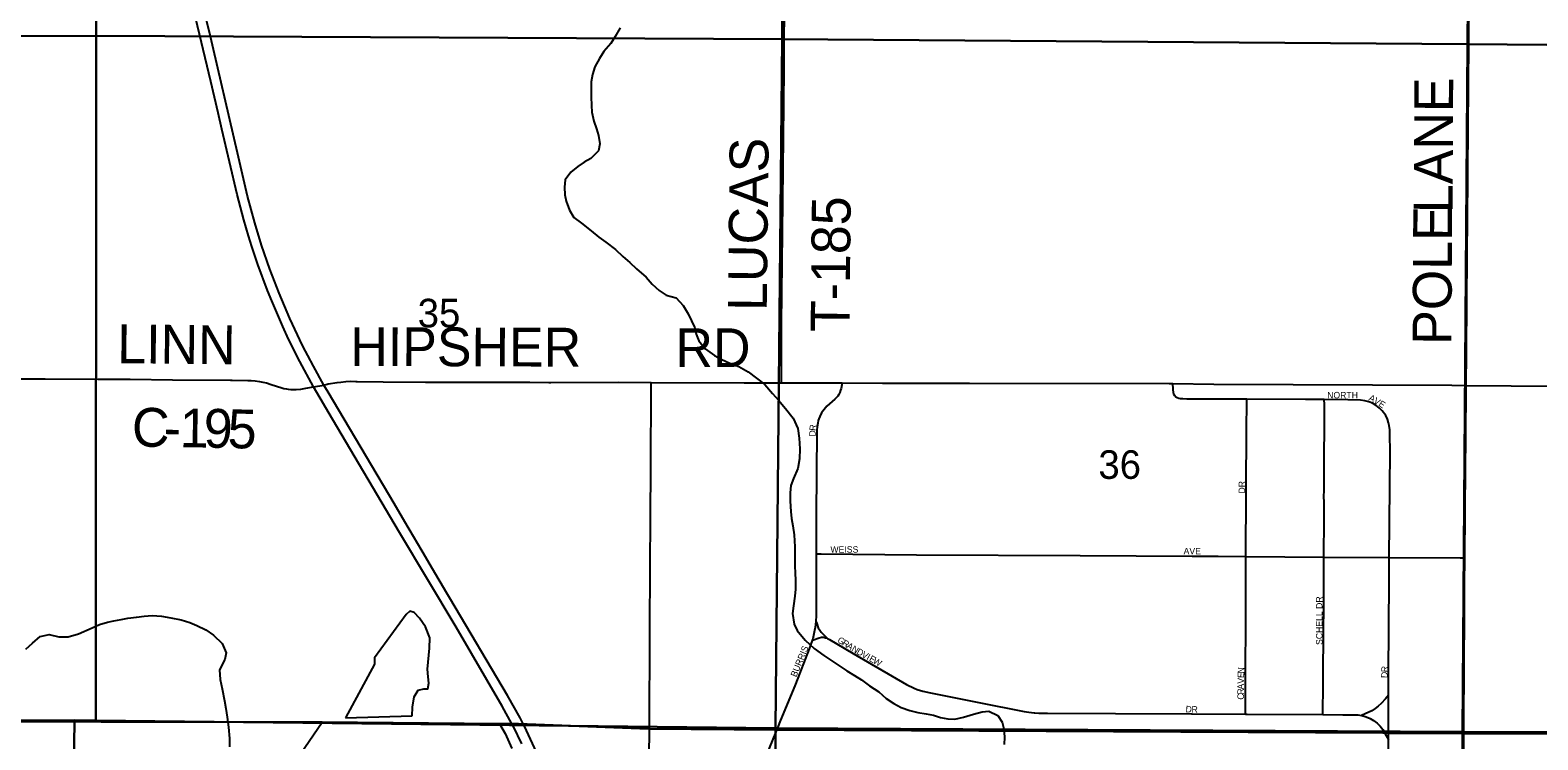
# Model space of a CAD drawing. Extents: x 1584893 to 1934202, y 663575 to 1091909.
# Drawn here: x 1798319 to 1809965, y 963788 to 969270 of the extents above; entities that cross this region are included whole.
import ezdxf

# ---------------------------------------------------------------- set-up
doc = ezdxf.new("R2010")
doc.units = 0
for name, color, linetype in [('GM_X_Corporation', 7, 'Continuous'), ('GM_X_County_Road', 7, 'Continuous'), ('GM_X_County_Road_Text', 7, 'Continuous'), ('GM_X_County_Subdivision', 7, 'Continuous'), ('GM_X_County_Subdivision_Text', 7, 'Continuous'), ('GM_X_Minor_Lake', 7, 'Continuous'), ('GM_X_Minor_River', 7, 'Continuous'), ('GM_X_Section', 7, 'Continuous'), ('GM_X_Section_Text', 7, 'Continuous'), ('GM_X_Township', 7, 'Continuous'), ('GM_X_Township_Road', 7, 'Continuous'), ('GM_X_Township_Road_Text', 7, 'Continuous'), ('GM_X_US_Route', 7, 'Continuous')]:
    doc.layers.add(name, color=color, linetype=linetype)

msp = doc.modelspace()

# ---------------------------------------------------------------- linework, layer by layer
at = {"layer": 'GM_X_Corporation'}
msp.add_lwpolyline([(1796753, 958345), (1800576, 963924), (1801944, 963913), (1801989, 963836), (1802040, 963722)], dxfattribs=at)
at = {"layer": 'GM_X_County_Road'}
for points in [[(1809411, 966526), (1809413, 966778), (1809418, 967188), (1809418, 967350), (1809419, 967480), (1809419, 967547), (1809420, 967564), (1809422, 967793), (1809428, 968531), (1809436, 969499), (1809445, 970615), (1809456, 971911), (1809459, 972288), (1809466, 973092), (1809473, 974044), (1809474, 974473)], [(1796698, 966583), (1796714, 966583), (1796817, 966581), (1797270, 966579), (1797894, 966580), (1798091, 966577), (1798435, 966578), (1798843, 966574), (1799091, 966574), (1799420, 966569), (1799868, 966566)], [(1799868, 966566), (1799879, 966566), (1800002, 966564), (1800026, 966563), (1800057, 966561), (1800091, 966557), (1800117, 966551), (1800144, 966545), (1800180, 966534), (1800264, 966507), (1800278, 966503), (1800299, 966499), (1800313, 966497), (1800334, 966494), (1800348, 966494), (1800373, 966495), (1800409, 966498), (1800449, 966505), (1800508, 966515)], [(1800508, 966515), (1800587, 966529)], [(1800587, 966529), (1800622, 966537), (1800691, 966549), (1800720, 966552), (1800757, 966556), (1800796, 966558), (1800834, 966557)], [(1800834, 966557), (1800844, 966557), (1801046, 966554), (1801374, 966551), (1802178, 966550), (1802326, 966549), (1802340, 966549)], [(1802340, 966549), (1802867, 966550), (1803117, 966549)], [(1803104, 963989), (1803104, 964075), (1803106, 964420), (1803107, 964634), (1803109, 965126), (1803111, 965504), (1803114, 965898), (1803117, 966505), (1803117, 966549)], [(1803117, 966549), (1803835, 966546), (1804122, 966546)], [(1804122, 966546), (1804361, 966546), (1804592, 966545)], [(1804592, 966545), (1804902, 966544), (1805575, 966544), (1807117, 966540), (1807146, 966540)], [(1807146, 966540), (1807462, 966536), (1809300, 966527), (1809411, 966526)], [(1809401, 965194), (1809406, 965895), (1809408, 966106), (1809411, 966526)], [(1809411, 966526), (1809759, 966523), (1810612, 966517), (1811466, 966511), (1811974, 966507), (1812467, 966502), (1813107, 966497), (1813697, 966494), (1814354, 966491), (1814780, 966489), (1815519, 966487), (1815572, 966486)], [(1809393, 963888), (1809393, 963924), (1809398, 964769), (1809400, 964990), (1809401, 965194)], [(1803103, 963904), (1803104, 963989)], [(1803102, 963682), (1803103, 963846), (1803103, 963904)], [(1809379, 961862), (1809379, 961972), (1809386, 962579), (1809388, 962907), (1809390, 963448), (1809393, 963888)]]:
    msp.add_lwpolyline(points, dxfattribs=at)
at = {"layer": 'GM_X_County_Subdivision'}
for points in [[(1804592, 966545), (1804590, 966530), (1804584, 966502), (1804580, 966488), (1804574, 966472), (1804566, 966457), (1804557, 966444), (1804536, 966420), (1804474, 966365), (1804452, 966341), (1804432, 966315), (1804418, 966286), (1804411, 966267), (1804407, 966254), (1804403, 966234), (1804398, 966206), (1804396, 966179), (1804395, 966157), (1804394, 965862), (1804392, 965508), (1804392, 965367), (1804391, 965287), (1804391, 965224)], [(1807717, 966419), (1807255, 966420), (1807222, 966422), (1807206, 966423), (1807192, 966425), (1807179, 966430), (1807170, 966436), (1807161, 966446), (1807154, 966458), (1807151, 966468), (1807148, 966497), (1807146, 966540)], [(1807711, 965204), (1807716, 966201), (1807717, 966381), (1807717, 966397), (1807717, 966419)], [(1808316, 966417), (1808170, 966418), (1807717, 966419)], [(1808313, 965200), (1808315, 965499), (1808315, 965581), (1808314, 965630), (1808313, 965662), (1808313, 965675), (1808314, 965707), (1808316, 965772), (1808316, 965969), (1808317, 966215), (1808317, 966379), (1808316, 966417)], [(1808763, 966330), (1808743, 966350), (1808717, 966371), (1808689, 966388), (1808659, 966400), (1808628, 966408), (1808595, 966412), (1808497, 966415), (1808316, 966417)], [(1808818, 965197), (1808824, 966013), (1808823, 966146), (1808822, 966184), (1808817, 966217), (1808813, 966237), (1808804, 966264), (1808790, 966294), (1808763, 966330)], [(1804391, 965224), (1804390, 964746), (1804389, 964705), (1804388, 964704)], [(1804391, 965224), (1804429, 965224), (1805167, 965218), (1806430, 965211), (1807294, 965207)], [(1807294, 965207), (1807496, 965206), (1807711, 965204)], [(1807706, 963986), (1807706, 964039), (1807706, 964236), (1807709, 964776), (1807710, 965152), (1807711, 965204)], [(1807711, 965204), (1808313, 965200)], [(1808305, 963983), (1808307, 964222), (1808307, 964336), (1808310, 964565), (1808310, 964664), (1808313, 964778), (1808312, 964893), (1808313, 965200)], [(1808313, 965200), (1808808, 965197), (1808818, 965197)], [(1808813, 964134), (1808813, 964296), (1808817, 965018), (1808818, 965197)], [(1808818, 965197), (1809366, 965194), (1809401, 965194)], [(1804388, 964704), (1804386, 964680), (1804383, 964657), (1804379, 964632), (1804364, 964568), (1804360, 964556)], [(1804388, 964704), (1804395, 964686), (1804407, 964654), (1804418, 964636), (1804430, 964620), (1804447, 964603), (1804478, 964572)], [(1804360, 964556), (1804350, 964527), (1804337, 964492), (1804230, 964217), (1804110, 963928), (1804097, 963895)], [(1804360, 964556), (1804369, 964560), (1804415, 964577), (1804431, 964580), (1804447, 964580), (1804463, 964577), (1804477, 964573), (1804478, 964572)], [(1804478, 964572), (1804493, 964564), (1804676, 964455), (1805088, 964215), (1805147, 964186), (1805170, 964178), (1805215, 964165), (1805273, 964151), (1805647, 964077), (1805998, 964007), (1806033, 964001), (1806076, 963997), (1806079, 963997), (1806111, 963995), (1806178, 963993), (1806703, 963992), (1807289, 963989)], [(1808813, 964134), (1808788, 964105), (1808755, 964068), (1808733, 964048), (1808710, 964030), (1808683, 964013), (1808632, 963988), (1808603, 963976)], [(1808811, 963893), (1808812, 963967), (1808813, 964134)], [(1807289, 963989), (1807294, 963989), (1807706, 963986)], [(1807706, 963986), (1807721, 963986), (1808305, 963983)], [(1808305, 963983), (1808460, 963982), (1808575, 963980), (1808603, 963976)], [(1808603, 963976), (1808607, 963976), (1808639, 963967), (1808669, 963954), (1808697, 963938), (1808723, 963918), (1808747, 963895)], [(1804097, 963895), (1803987, 963623), (1803861, 963310), (1803858, 963304)], [(1808747, 963895), (1808767, 963869), (1808783, 963840), (1808811, 963792)], [(1808811, 963792), (1808811, 963893)], [(1808806, 963256), (1808808, 963442), (1808811, 963792)]]:
    msp.add_lwpolyline(points, dxfattribs=at)
at = {"layer": 'GM_X_Minor_Lake'}
for points in [[(1801269, 963973), (1801272, 964041), (1801285, 964121), (1801317, 964173), (1801360, 964182), (1801392, 964182), (1801398, 964226), (1801393, 964274), (1801389, 964334), (1801403, 964495), (1801406, 964577), (1801373, 964662), (1801328, 964728), (1801286, 964773), (1801253, 964781), (1801224, 964756), (1800980, 964422), (1800979, 964373), (1800754, 963957)], [(1800754, 963957), (1801269, 963973)]]:
    msp.add_lwpolyline(points, dxfattribs=at)
at = {"layer": 'GM_X_Minor_River'}
for points in [[(1802878, 969287), (1802839, 969222), (1802805, 969168), (1802750, 969106), (1802717, 969052), (1802680, 968987), (1802662, 968927), (1802653, 968871), (1802652, 968807), (1802654, 968754), (1802655, 968688), (1802658, 968638), (1802673, 968568), (1802695, 968507), (1802710, 968457), (1802719, 968391), (1802709, 968337), (1802650, 968279), (1802600, 968250), (1802549, 968216), (1802495, 968173), (1802452, 968113), (1802447, 968057), (1802450, 967999)], [(1802450, 967999), (1802460, 967948), (1802485, 967880), (1802518, 967823), (1802578, 967780), (1802653, 967721), (1802713, 967671), (1802765, 967632), (1802840, 967577), (1802897, 967522), (1802951, 967475), (1803004, 967426), (1803078, 967361), (1803125, 967309), (1803179, 967258), (1803232, 967223), (1803310, 967202), (1803364, 967143), (1803401, 967079), (1803428, 967024), (1803454, 966972), (1803463, 966922), (1803485, 966871), (1803534, 966808), (1803605, 966756), (1803663, 966725), (1803723, 966698), (1803793, 966673), (1803866, 966632), (1803930, 966583), (1803993, 966532), (1804053, 966463), (1804100, 966411), (1804153, 966348), (1804212, 966273), (1804250, 966192), (1804259, 966118), (1804264, 966036), (1804261, 965960), (1804250, 965883), (1804217, 965806), (1804196, 965752), (1804190, 965696), (1804189, 965633), (1804196, 965551), (1804201, 965499), (1804211, 965441), (1804222, 965372), (1804227, 965280), (1804226, 965208), (1804227, 965136), (1804228, 965073), (1804230, 965023), (1804231, 964953), (1804226, 964899), (1804215, 964823), (1804209, 964763), (1804222, 964682), (1804243, 964632), (1804306, 964557), (1804376, 964494), (1804451, 964439), (1804519, 964394), (1804574, 964357), (1804628, 964321), (1804688, 964284), (1804741, 964251), (1804803, 964206), (1804874, 964159), (1804932, 964108), (1804991, 964070), (1805047, 964039), (1805115, 964016), (1805175, 963999), (1805241, 963990), (1805297, 963978), (1805351, 963961), (1805407, 963950), (1805463, 963948), (1805529, 963963), (1805605, 963986), (1805672, 964005), (1805724, 964009), (1805793, 963976), (1805827, 963925), (1805840, 963873), (1805846, 963809), (1805843, 963753)], [(1798287, 964489), (1798337, 964535), (1798396, 964586), (1798466, 964601), (1798542, 964583), (1798614, 964584), (1798693, 964607), (1798798, 964654), (1798854, 964679), (1798916, 964698), (1798966, 964708), (1799023, 964717), (1799073, 964727), (1799141, 964736), (1799201, 964743), (1799261, 964749), (1799335, 964744), (1799405, 964731), (1799485, 964716), (1799553, 964695), (1799607, 964672), (1799677, 964637), (1799736, 964597), (1799802, 964532), (1799833, 964461), (1799824, 964409), (1799781, 964329), (1799786, 964255), (1799803, 964181), (1799820, 964090), (1799830, 964030), (1799841, 963964), (1799852, 963885), (1799859, 963799), (1799860, 963735)]]:
    msp.add_lwpolyline(points, dxfattribs=at)
at = {"layer": 'GM_X_Section'}
for points in [[(1793492, 974494), (1798880, 974507), (1798830, 969226), (1793564, 969214)], [(1798880, 974507), (1804173, 974476), (1804129, 969200), (1798830, 969226)], [(1804173, 974476), (1809466, 974458), (1809423, 969163), (1804129, 969200)], [(1809466, 974458), (1815015, 974433), (1814948, 969116), (1809423, 969163)], [(1793564, 969214), (1798830, 969226), (1798827, 963937), (1798663, 963940), (1793544, 963925)], [(1798830, 969226), (1804129, 969200), (1804076, 963879), (1798827, 963937)], [(1804129, 969200), (1809423, 969163), (1809383, 963850), (1804076, 963879)], [(1809423, 969163), (1814948, 969116), (1814894, 963832), (1809383, 963850)], [(1793544, 963925), (1798663, 963940), (1798586, 958328), (1793301, 958370), (1793458, 963926)], [(1798663, 963940), (1798827, 963937), (1804076, 963879), (1804044, 958470), (1798586, 958328)], [(1804076, 963879), (1809383, 963850), (1809340, 958559), (1804044, 958470)], [(1809383, 963850), (1814894, 963832), (1815534, 963828), (1815495, 958577), (1809340, 958559)]]:
    msp.add_lwpolyline(points, close=True, dxfattribs=at)
at = {"layer": 'GM_X_Township'}
msp.add_lwpolyline([(1809388, 963837), (1809397, 965194), (1809409, 966524), (1809470, 974481), (1809490, 979763), (1809554, 985051), (1810918, 985033), (1820580, 985048), (1828627, 985061), (1836217, 985098), (1839819, 985043), (1841171, 985014), (1841533, 985009), (1841532, 984992), (1841496, 979677), (1841459, 974382), (1841436, 971009), (1841405, 966456), (1841387, 963824), (1839237, 963824), (1832077, 963824), (1823776, 963824), (1815539, 963824)], close=True, dxfattribs=at)
for points in [[(1809470, 974481), (1809409, 966524), (1809397, 965194), (1809388, 963837), (1808803, 963840), (1808767, 963841), (1804088, 963866), (1803095, 963873), (1802091, 963913), (1801944, 963913), (1800576, 963924), (1795449, 963933), (1794326, 963949), (1789219, 963906), (1781614, 963853)], [(1777226, 952294), (1777326, 958526), (1777421, 963835), (1779496, 963806), (1780304, 963849), (1781614, 963853), (1789219, 963906), (1794326, 963949), (1795449, 963933), (1800576, 963924), (1801944, 963913), (1802091, 963913), (1803095, 963873), (1804088, 963866), (1808767, 963841), (1808803, 963840), (1809388, 963837), (1809358, 958555), (1809298, 953687)], [(1809298, 953687), (1809358, 958555), (1809388, 963837), (1815539, 963824), (1823776, 963824), (1832077, 963824), (1839237, 963824), (1841387, 963824), (1841392, 961182), (1841394, 960342), (1841397, 958575), (1841402, 956488), (1841392, 953202)]]:
    msp.add_lwpolyline(points, dxfattribs=at)
at = {"layer": 'GM_X_Township_Road'}
msp.add_lwpolyline([(1804122, 966546), (1804122, 966576), (1804123, 967002), (1804131, 967707), (1804141, 968691), (1804144, 968986), (1804144, 969117), (1804144, 969231), (1804151, 969608), (1804157, 970608), (1804164, 971214), (1804170, 971952), (1804174, 972460), (1804176, 972770), (1804181, 973114), (1804190, 974213), (1804193, 974442), (1804193, 974458), (1804193, 974481)], dxfattribs=at)
at = {"layer": 'GM_X_US_Route'}
for points in [[(1800446, 966790), (1800424, 966835), (1800326, 967043), (1800242, 967239), (1800171, 967423), (1800107, 967609), (1800054, 967782), (1799999, 967988), (1799920, 968323), (1799701, 969266), (1799658, 969438), (1799633, 969537), (1799550, 969837), (1799469, 970104), (1799382, 970368), (1799255, 970724), (1799237, 970771)], [(1802118, 963758), (1802053, 963891), (1802041, 963913), (1801966, 964049), (1801609, 964658), (1801390, 965024), (1801172, 965391), (1800654, 966266), (1800508, 966515), (1800403, 966711), (1800315, 966884), (1800271, 966980), (1800232, 967070), (1800185, 967180), (1800152, 967260), (1800078, 967460), (1800068, 967491), (1800031, 967600), (1800006, 967681), (1799970, 967804), (1799918, 968002), (1799800, 968506), (1799771, 968632), (1799714, 968873), (1799583, 969423)], [(1800703, 966334), (1800620, 966474), (1800587, 966529), (1800507, 966674), (1800463, 966756), (1800446, 966790)], [(1801213, 965472), (1801130, 965613), (1800703, 966334)], [(1801348, 965246), (1801314, 965303), (1801213, 965472)], [(1801428, 965109), (1801348, 965246)], [(1801561, 964882), (1801538, 964921), (1801428, 965109)], [(1802123, 963922), (1802104, 963959), (1802007, 964131), (1801561, 964882)], [(1802230, 963693), (1802170, 963828), (1802138, 963893), (1802128, 963913), (1802123, 963922)]]:
    msp.add_lwpolyline(points, dxfattribs=at)

# ---------------------------------------------------------------- texts
at = {"layer": 'GM_X_County_Road_Text'}
for s, rotation, p in [('LANE', 89.742, (1809307, 967856)), ('POLE', 89.7253, (1809298, 966839)), ('LINN', 359.4289, (1798991, 966698)), ('HIPSHER', 359.84, (1800792, 966676)), ('RD', 0, (1803304, 966667)), ('C', 359.1999, (1799104, 966054)), ('1', 359.1569, (1799473, 966049)), ('9', 358.9904, (1799658, 966046)), ('5', 358.3396, (1799842, 966043)), ('-', 359.1803, (1799350, 966051))]:
    msp.add_text(s, height=300, rotation=rotation, dxfattribs=at).set_placement(p)
at = {"layer": 'GM_X_County_Subdivision_Text'}
for s, rotation, p in [('NORTH', 0, (1808338, 966426)), ('A', 334.6861, (1808654, 966413)), ('V', 328.0016, (1808692, 966395)), ('E', 327.401, (1808730, 966371)), ('D', 88.776, (1804386, 966131)), ('R', 82.5738, (1804387, 966173)), ('DR', 90, (1807704, 965691)), ('WEISS', 0, (1804501, 965234)), ('AVE', 0, (1807229, 965221)), ('SCHELL DR', 90, (1808302, 964521)), ('G', 327.6864, (1804550, 964546)), ('R', 327.6732, (1804587, 964523)), ('A', 327.6816, (1804621, 964502)), ('BURRIS', 67.5568, (1804237, 964269)), ('N', 328.9174, (1804659, 964477)), ('D', 330.8467, (1804698, 964454)), ('V', 330.9626, (1804737, 964432)), ('I', 330.9114, (1804775, 964411)), ('E', 330.9324, (1804795, 964400)), ('W', 330.9542, (1804825, 964383)), ('E', 87.8961, (1807696, 964265)), ('N', 87.8797, (1807697, 964300)), ('D', 88.3384, (1808804, 964265)), ('R', 86.0632, (1808805, 964309)), ('V', 88.6231, (1807695, 964221)), ('A', 89.9126, (1807695, 964177)), ('R', 89.994, (1807695, 964138)), ('C', 89.9757, (1807695, 964098)), ('D', 355.7991, (1807243, 964002)), ('R', 358.5629, (1807290, 963999))]:
    msp.add_text(s, height=50, rotation=rotation, dxfattribs=at).set_placement(p)
at = {"layer": 'GM_X_Section_Text'}
for s, p in [('35', (1801313, 966974)), ('36', (1806571, 965804))]:
    msp.add_text(s, height=221, rotation=0, dxfattribs=at).set_placement(p)
at = {"layer": 'GM_X_Township_Road_Text'}
for s, rotation, p in [('LUCAS', 89.3707, (1804009, 967100)), ('T-185', 89.4472, (1804648, 966937))]:
    msp.add_text(s, height=300, rotation=rotation, dxfattribs=at).set_placement(p)

doc.saveas('drawing.dxf')
